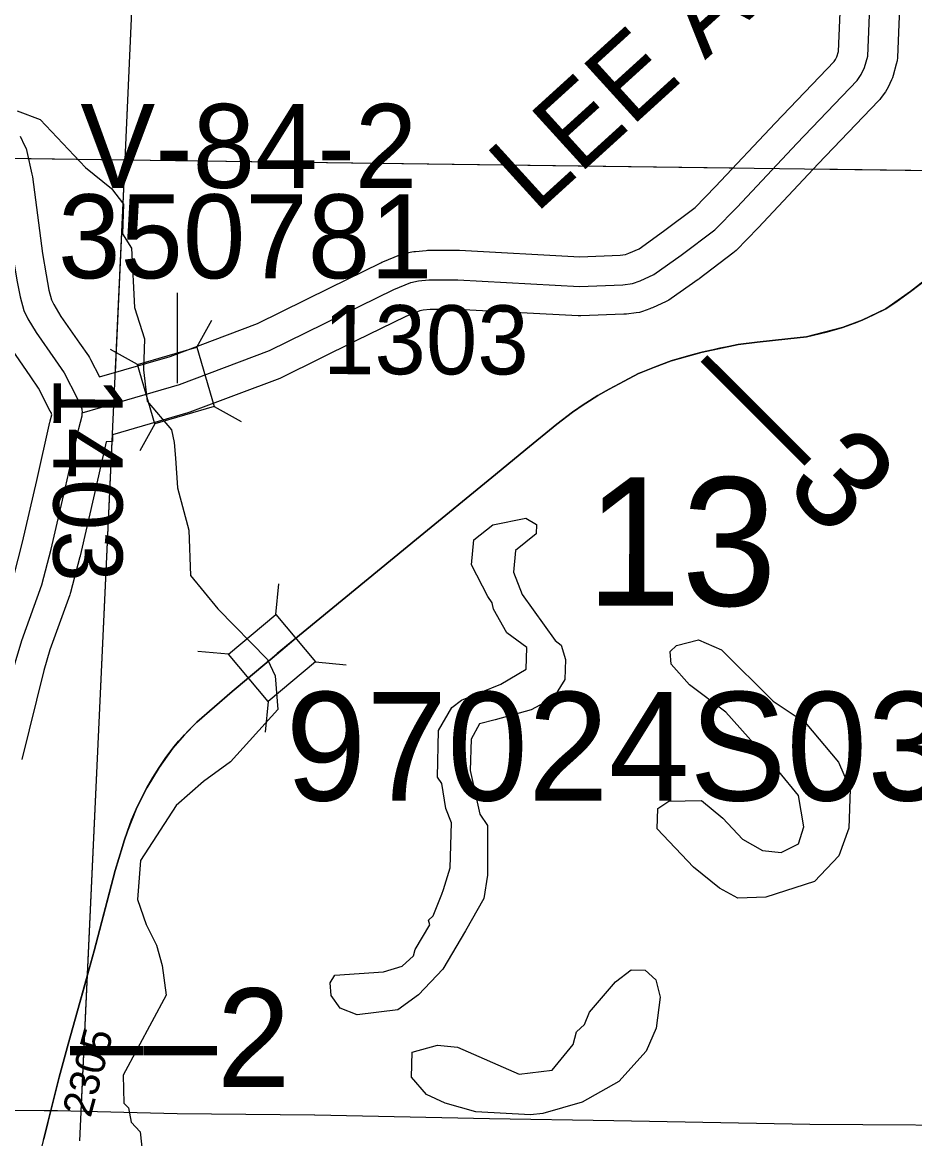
# Model space of a CAD drawing. Extents: x -157.2 to -99.3, y 12.2 to 46.2.
# Drawn here: x -124.258 to -123.354, y 19.342 to 20.473 of the extents above; entities that cross this region are included whole.
import ezdxf

# ---------------------------------------------------------------- set-up
doc = ezdxf.new("R2010")
doc.units = 0
for name, color, linetype in [('tdCoHydroRiver', 7, 'Continuous'), ('tdCoPriCL', 7, 'Continuous'), ('tdCoPriNonDiv', 7, 'Continuous'), ('tdCoPriNonDivCL', 7, 'Continuous'), ('tdCoSecRdNmbr', 7, 'Continuous'), ('tdCoSecRdTxt', 7, 'Continuous'), ('tdCoSecRteBand', 7, 'Continuous'), ('tdCoSecRteCL', 7, 'Continuous'), ('tdCoSectLine', 7, 'Continuous'), ('tdCoSectLinePart', 7, 'Continuous'), ('tdCoSectNmbr', 7, 'Continuous'), ('tdCoStrucNonDivPri', 7, 'Continuous'), ('tdCoStrucPriMaintName', 7, 'Continuous'), ('tdCoStrucSec', 7, 'Continuous'), ('tdCoStrucSecCoName', 7, 'Continuous'), ('tdCoStrucSecFHWANum', 7, 'Continuous'), ('tdCoSurfGravel', 7, 'Continuous'), ('tdStHwyPriRefPost1', 7, 'Continuous')]:
    doc.layers.add(name, color=color, linetype=linetype)

msp = doc.modelspace()

# ---------------------------------------------------------------- linework, layer by layer
at = {"layer": 'tdCoHydroRiver'}
for points in [[(-124.2629, 20.3831), (-124.2395, 20.3745), (-124.1936, 20.3259), (-124.1674, 20.3046), (-124.1552, 20.2885), (-124.1561, 20.2585), (-124.147, 20.244), (-124.144, 20.184), (-124.1339, 20.1521), (-124.1348, 20.1206), (-124.131, 20.0889), (-124.1065, 20.0598), (-124.1038, 20.0471), (-124.1026, 20.0313), (-124.1003, 20.0012), (-124.089, 19.9583), (-124.0871, 19.9125), (-124.0597, 19.8785), (-124.0093, 19.8272), (-124.0014, 19.8106), (-123.9988, 19.7765), (-124.0468, 19.7235), (-124.0742, 19.7038), (-124.1017, 19.6793), (-124.138, 19.6235), (-124.1408, 19.5842), (-124.132, 19.5587), (-124.1216, 19.5378), (-124.1159, 19.5172), (-124.112, 19.4871), (-124.1553, 19.4063), (-124.1546, 19.3778), (-124.15, 19.373), (-124.1472, 19.3587), (-124.1381, 19.3489), (-124.1356, 19.3236)], [(-123.9184, 19.4673), (-123.9356, 19.4741), (-123.9447, 19.487), (-123.9459, 19.4996), (-123.941, 19.5074), (-123.8919, 19.5107), (-123.8728, 19.5165), (-123.8615, 19.5272), (-123.8597, 19.5335), (-123.8448, 19.5583), (-123.8462, 19.5631), (-123.8414, 19.5677), (-123.8329, 19.5895), (-123.8311, 19.5942), (-123.8242, 19.6161), (-123.8229, 19.6618), (-123.8288, 19.6762), (-123.8328, 19.7016), (-123.8373, 19.708), (-123.836, 19.7553), (-123.8227, 19.7786), (-123.813, 19.7862), (-123.7731, 19.8024), (-123.7474, 19.8175), (-123.7468, 19.8395), (-123.7668, 19.8543), (-123.7804, 19.8784), (-123.7817, 19.8847), (-123.7863, 19.8912), (-123.8027, 19.9232), (-123.8004, 19.9484), (-123.7811, 19.9636), (-123.7477, 19.9706), (-123.7369, 19.9639), (-123.7371, 19.9545), (-123.7581, 19.9377), (-123.7603, 19.9157), (-123.7515, 19.8933), (-123.7181, 19.8466), (-123.712, 19.8417), (-123.7076, 19.8274), (-123.7082, 19.8069), (-123.7198, 19.7883), (-123.7423, 19.7763), (-123.7788, 19.7663), (-123.7948, 19.762), (-123.8031, 19.7465), (-123.804, 19.7149), (-123.7942, 19.6705), (-123.7867, 19.6592), (-123.7865, 19.6087), (-123.7904, 19.5851), (-123.8087, 19.5525), (-123.8319, 19.5137), (-123.8563, 19.4876), (-123.8773, 19.4724), (-123.9184, 19.4673)], [(-123.5047, 19.5864), (-123.5331, 19.5856), (-123.5518, 19.5956), (-123.578, 19.6169), (-123.6147, 19.6558), (-123.6142, 19.6763), (-123.6029, 19.6839), (-123.5697, 19.6845), (-123.5482, 19.6665), (-123.5282, 19.6454), (-123.5081, 19.6338), (-123.4892, 19.6317), (-123.4716, 19.6406), (-123.4663, 19.6579), (-123.4717, 19.6896), (-123.4916, 19.7138), (-123.5451, 19.7738), (-123.5821, 19.8017), (-123.6005, 19.8227), (-123.6017, 19.8354), (-123.5952, 19.8415), (-123.5729, 19.8472), (-123.5496, 19.837), (-123.4974, 19.785), (-123.4649, 19.7636), (-123.4313, 19.7231), (-123.4195, 19.696), (-123.4206, 19.6565), (-123.4309, 19.6284), (-123.4553, 19.6023), (-123.5047, 19.5864)], [(-123.743, 19.366), (-123.7982, 19.3691), (-123.8295, 19.3779), (-123.8482, 19.3864), (-123.8634, 19.4042), (-123.8627, 19.4294), (-123.8373, 19.4365), (-123.8168, 19.4344), (-123.7545, 19.4073), (-123.7212, 19.4111), (-123.6999, 19.4373), (-123.6964, 19.4499), (-123.6883, 19.4575), (-123.6832, 19.47), (-123.6571, 19.5008), (-123.641, 19.513), (-123.6268, 19.5125), (-123.616, 19.5028), (-123.6118, 19.4853), (-123.6158, 19.4538), (-123.626, 19.4305), (-123.6537, 19.3997), (-123.6906, 19.3787), (-123.7304, 19.3672), (-123.743, 19.366)]]:
    msp.add_lwpolyline(points, dxfattribs=at)
at = {"layer": 'tdCoPriCL'}
msp.add_lwpolyline([(-124.2358, 19.3416), (-124.2318, 19.3583), (-124.2202, 19.4042), (-124.211, 19.4374), (-124.1993, 19.4799), (-124.196, 19.4916), (-124.1933, 19.5013), (-124.1914, 19.5079), (-124.1847, 19.5322), (-124.1719, 19.5812), (-124.1635, 19.6135), (-124.1561, 19.6379), (-124.1543, 19.6436), (-124.1512, 19.6535), (-124.1422, 19.6758), (-124.1314, 19.6973), (-124.119, 19.718), (-124.1051, 19.7376), (-124.0935, 19.7511), (-124.0897, 19.7549), (-124.0809, 19.7637), (-124.0451, 19.795), (-124.0099, 19.8242), (-124.0047, 19.8287), (-123.9994, 19.8332), (-123.9825, 19.8473), (-123.8584, 19.9492), (-123.7785, 20.0148), (-123.7477, 20.0399), (-123.7164, 20.0658), (-123.7006, 20.0779), (-123.6885, 20.086), (-123.687, 20.087), (-123.6747, 20.0949), (-123.6634, 20.1013), (-123.6483, 20.1092), (-123.6335, 20.1169), (-123.6308, 20.1179), (-123.6175, 20.1233), (-123.6005, 20.1297), (-123.5806, 20.1355), (-123.5692, 20.1388), (-123.5327, 20.1465), (-123.5134, 20.1487), (-123.4826, 20.1521), (-123.4634, 20.1541), (-123.4271, 20.1635), (-123.4072, 20.1711), (-123.3832, 20.1827), (-123.3583, 20.2), (-123.2799, 20.2611)], dxfattribs=at)
at = {"layer": 'tdCoPriNonDiv'}
for points in [[(-124.2412, 19.3186), (-124.2318, 19.3583), (-124.2202, 19.4042), (-124.1993, 19.4799), (-124.1933, 19.5013), (-124.1847, 19.5322), (-124.1635, 19.6135), (-124.1561, 19.6379), (-124.1512, 19.6535), (-124.1422, 19.6758), (-124.1314, 19.6973), (-124.119, 19.718), (-124.1051, 19.7376), (-124.0935, 19.7511), (-124.0809, 19.7637), (-124.0451, 19.795), (-124.0099, 19.8242), (-124.0047, 19.8287), (-123.9825, 19.8473), (-123.8584, 19.9492), (-123.7785, 20.0148), (-123.7477, 20.0399), (-123.7164, 20.0658), (-123.7006, 20.0779), (-123.6885, 20.086), (-123.6747, 20.0949), (-123.6634, 20.1013), (-123.6483, 20.1092), (-123.6335, 20.1169), (-123.6175, 20.1233), (-123.6005, 20.1297), (-123.5692, 20.1388), (-123.5327, 20.1465), (-123.5134, 20.1487), (-123.4826, 20.1521), (-123.4634, 20.1541), (-123.4271, 20.1635), (-123.4072, 20.1711), (-123.3832, 20.1827), (-123.3583, 20.2), (-123.2799, 20.2611)], [(-123.2799, 20.2611), (-123.3583, 20.2), (-123.3832, 20.1827), (-123.4072, 20.1711), (-123.4271, 20.1635), (-123.4634, 20.1541), (-123.4826, 20.1521), (-123.5134, 20.1487), (-123.5327, 20.1465), (-123.5692, 20.1388), (-123.5806, 20.1355), (-123.6005, 20.1297), (-123.6175, 20.1233), (-123.6308, 20.1179), (-123.6335, 20.1169), (-123.6483, 20.1092), (-123.6634, 20.1013), (-123.6747, 20.0949), (-123.687, 20.087), (-123.6885, 20.086), (-123.7006, 20.0779), (-123.7164, 20.0658), (-123.7477, 20.0399), (-123.7785, 20.0148), (-123.8584, 19.9492), (-123.9825, 19.8473), (-123.9994, 19.8332), (-124.0047, 19.8287), (-124.0099, 19.8242), (-124.0451, 19.795), (-124.0809, 19.7637), (-124.0897, 19.7549), (-124.0935, 19.7511), (-124.1051, 19.7376), (-124.119, 19.718), (-124.1314, 19.6973), (-124.1422, 19.6758), (-124.1512, 19.6535), (-124.1543, 19.6436), (-124.1561, 19.6379), (-124.1635, 19.6135), (-124.1719, 19.5812), (-124.1847, 19.5322), (-124.1914, 19.5079), (-124.1933, 19.5013), (-124.196, 19.4916), (-124.1993, 19.4799), (-124.211, 19.4374), (-124.2202, 19.4042), (-124.2318, 19.3583), (-124.2358, 19.3416)]]:
    msp.add_lwpolyline(points, dxfattribs=at)
at = {"layer": 'tdCoPriNonDivCL'}
msp.add_lwpolyline([(-124.2361, 19.3403), (-124.2318, 19.3583), (-124.2202, 19.4042), (-124.1993, 19.4799), (-124.1847, 19.5322), (-124.1635, 19.6135), (-124.1561, 19.6379), (-124.1512, 19.6535), (-124.1469, 19.6647), (-124.1422, 19.6758), (-124.137, 19.6867), (-124.1314, 19.6973), (-124.1254, 19.7078), (-124.119, 19.718), (-124.1122, 19.7279), (-124.1051, 19.7376), (-124.0994, 19.7445), (-124.0935, 19.7511), (-124.0873, 19.7575), (-124.0809, 19.7637), (-124.0451, 19.795), (-124.0096, 19.8247), (-123.9994, 19.8332), (-123.9825, 19.8473), (-123.8584, 19.9492), (-123.7785, 20.0148), (-123.7477, 20.0399), (-123.7164, 20.0658), (-123.7006, 20.0779), (-123.6885, 20.086), (-123.6747, 20.0949), (-123.6634, 20.1013), (-123.6483, 20.1092), (-123.6335, 20.1169), (-123.6175, 20.1233), (-123.6005, 20.1297), (-123.5852, 20.1344), (-123.5692, 20.1388), (-123.5514, 20.143), (-123.5327, 20.1465), (-123.5134, 20.1487), (-123.4826, 20.1521), (-123.4634, 20.1541), (-123.4424, 20.1593), (-123.4271, 20.1635), (-123.415, 20.1679), (-123.4072, 20.1711), (-123.3958, 20.1765), (-123.3832, 20.1827), (-123.3731, 20.1894), (-123.3583, 20.2), (-123.3401, 20.2138)], dxfattribs=at)
msp.add_lwpolyline([(-124.2361, 19.3403), (-124.2318, 19.3583), (-124.2202, 19.4042), (-124.1993, 19.4799), (-124.1847, 19.5322), (-124.1635, 19.6135), (-124.1561, 19.6379), (-124.1512, 19.6535), (-124.1469, 19.6647), (-124.1422, 19.6758), (-124.137, 19.6867), (-124.1314, 19.6973), (-124.1254, 19.7078), (-124.119, 19.718), (-124.1122, 19.7279), (-124.1051, 19.7376), (-124.0994, 19.7445), (-124.0935, 19.7511), (-124.0873, 19.7575), (-124.0809, 19.7637), (-124.0451, 19.795), (-124.0096, 19.8247), (-123.9994, 19.8332), (-123.9825, 19.8473), (-123.8584, 19.9492), (-123.7785, 20.0148), (-123.7477, 20.0399), (-123.7164, 20.0658), (-123.7006, 20.0779), (-123.6885, 20.086), (-123.6747, 20.0949), (-123.6634, 20.1013), (-123.6483, 20.1092), (-123.6335, 20.1169), (-123.6175, 20.1233), (-123.6005, 20.1297), (-123.5852, 20.1344), (-123.5692, 20.1388), (-123.5514, 20.143), (-123.5327, 20.1465), (-123.5134, 20.1487), (-123.4826, 20.1521), (-123.4634, 20.1541), (-123.4424, 20.1593), (-123.4271, 20.1635), (-123.415, 20.1679), (-123.4072, 20.1711), (-123.3958, 20.1765), (-123.3832, 20.1827), (-123.3731, 20.1894), (-123.3583, 20.2), (-123.3401, 20.2138)], dxfattribs=at)
at = {"layer": 'tdCoSecRteBand'}
for points in [[(-124.2596, 20.3574), (-124.2552, 20.348), (-124.2538, 20.345), (-124.253, 20.3418), (-124.2478, 20.3189), (-124.2475, 20.3175), (-124.2474, 20.3162), (-124.2371, 20.2385), (-124.2335, 20.2169), (-124.2306, 20.2013), (-124.228, 20.1915), (-124.2257, 20.187), (-124.2184, 20.1749), (-124.1997, 20.1479), (-124.1906, 20.1349), (-124.1894, 20.1332), (-124.1885, 20.1313), (-124.1795, 20.1136), (-124.1079, 20.1344), (-124.0194, 20.1677), (-123.9462, 20.2038), (-123.9462, 20.2038), (-123.9462, 20.2038), (-123.8947, 20.2292), (-123.8936, 20.2298), (-123.8926, 20.2302), (-123.8753, 20.2371), (-123.8731, 20.238), (-123.8708, 20.2385), (-123.8631, 20.2402), (-123.8612, 20.2407), (-123.8593, 20.2408), (-123.8487, 20.2418), (-123.8473, 20.2419), (-123.8459, 20.2419), (-123.8166, 20.2419), (-123.8157, 20.2419), (-123.8149, 20.2419), (-123.693, 20.2353), (-123.6521, 20.2369), (-123.6467, 20.2376), (-123.6434, 20.2388), (-123.633, 20.2435), (-123.6082, 20.2611), (-123.5763, 20.2853), (-123.5556, 20.3064), (-123.4954, 20.3706), (-123.4953, 20.3707), (-123.4952, 20.3708), (-123.4356, 20.4331), (-123.4342, 20.435), (-123.4329, 20.4377), (-123.4313, 20.4434), (-123.4285, 20.507)], [(-123.3686, 20.5046), (-123.3715, 20.4373), (-123.3717, 20.4338), (-123.3727, 20.4304), (-123.3759, 20.4191), (-123.3765, 20.4167), (-123.3775, 20.4145), (-123.381, 20.4071), (-123.3821, 20.4047), (-123.3837, 20.4025), (-123.3879, 20.3966), (-123.3892, 20.3948), (-123.3907, 20.3932), (-123.4518, 20.3294), (-123.5121, 20.2651), (-123.5123, 20.2649), (-123.5125, 20.2647), (-123.5349, 20.2418), (-123.5365, 20.2402), (-123.5382, 20.2389), (-123.5723, 20.213), (-123.5727, 20.2126), (-123.5731, 20.2123), (-123.6007, 20.1929), (-123.603, 20.1912), (-123.6056, 20.1901), (-123.6196, 20.1837), (-123.6208, 20.1831), (-123.6221, 20.1827), (-123.6297, 20.18), (-123.6328, 20.1789), (-123.636, 20.1785), (-123.6459, 20.1772), (-123.6471, 20.1771), (-123.6484, 20.177), (-123.6921, 20.1753), (-123.6935, 20.1753), (-123.6949, 20.1753), (-123.8174, 20.1819), (-123.8445, 20.1819), (-123.8518, 20.1813), (-123.8552, 20.1805), (-123.8692, 20.1749), (-123.9197, 20.15), (-123.9942, 20.1133), (-123.9955, 20.1126), (-123.9969, 20.1121), (-124.0879, 20.0778), (-124.0889, 20.0774), (-124.0901, 20.0771), (-124.1663, 20.055), (-124.1661, 20.0482), (-124.1727, 20.0479), (-124.1845, 19.9954), (-124.1845, 19.9954), (-124.1845, 19.9953), (-124.199, 19.9322), (-124.1991, 19.9317), (-124.1992, 19.9313), (-124.2086, 19.8953), (-124.209, 19.894), (-124.2094, 19.8927), (-124.2296, 19.837), (-124.2358, 19.8161), (-124.2581, 19.7259)], [(-124.2663, 19.9118), (-124.2574, 19.946), (-124.243, 20.0087), (-124.2297, 20.0678), (-124.2295, 20.0684), (-124.2294, 20.069), (-124.2278, 20.075), (-124.2285, 20.0776), (-124.2292, 20.079), (-124.241, 20.1022), (-124.2489, 20.1136), (-124.249, 20.1136), (-124.249, 20.1137), (-124.2683, 20.1416)], [(-124.2904, 19.3707), (-124.2355, 19.3703), (-124.2223, 19.3702), (-124.2221, 19.3702), (-124.2218, 19.3702), (-124.1009, 19.3673), (-123.9618, 19.3661), (-123.9616, 19.3661), (-123.9614, 19.3661), (-123.7844, 19.3624), (-123.6587, 19.3601), (-123.6587, 19.3601), (-123.6586, 19.3601), (-123.4601, 19.3564), (-123.2457, 19.3552)]]:
    msp.add_lwpolyline(points, dxfattribs=at)
at = {"layer": 'tdCoSecRteCL'}
for points in [[(-124.1971, 20.0771), (-124.1783, 20.0827), (-124.0984, 20.1059), (-124.0074, 20.1402), (-123.933, 20.1769), (-123.8814, 20.2023), (-123.8642, 20.2092), (-123.8565, 20.211), (-123.8459, 20.2119), (-123.8166, 20.2119), (-123.6933, 20.2053), (-123.6496, 20.207), (-123.6397, 20.2082), (-123.6321, 20.211), (-123.618, 20.2174), (-123.5904, 20.2369), (-123.5564, 20.2627), (-123.5339, 20.2857), (-123.4735, 20.35), (-123.4124, 20.4139), (-123.4082, 20.4198), (-123.4047, 20.4272), (-123.4015, 20.4386), (-123.3986, 20.5059)], [(-124.2598, 20.1946), (-124.2561, 20.1808), (-124.252, 20.1724), (-124.2436, 20.1586), (-124.2243, 20.1308), (-124.2152, 20.1177), (-124.2021, 20.092), (-124.1972, 20.0812), (-124.1971, 20.0771)], [(-124.3317, 19.3401), (-124.339, 19.3964), (-124.343, 19.4366), (-124.3437, 19.4496), (-124.343, 19.4699), (-124.3412, 19.4837), (-124.3341, 19.5357), (-124.3171, 19.6065), (-124.2872, 19.733), (-124.2648, 19.824), (-124.2581, 19.8464), (-124.2377, 19.9029), (-124.2283, 19.9389), (-124.2137, 20.002), (-124.2004, 20.0612), (-124.197, 20.074), (-124.1971, 20.0771)]]:
    msp.add_lwpolyline(points, dxfattribs=at)
at = {"layer": 'tdCoSectLine'}
for points in [[(-124.1533, 20.3336), (-124.1085, 21.3355)], [(-125.1309, 20.3475), (-124.1533, 20.3336)], [(-124.1992, 19.3396), (-124.1533, 20.3336)], [(-124.1533, 20.3336), (-123.1597, 20.3204)]]:
    msp.add_lwpolyline(points, dxfattribs=at)
at = {"layer": 'tdCoSectLinePart'}
for points in [[(-124.1533, 20.3336), (-124.1159, 21.1702)], [(-124.2521, 20.335), (-124.1533, 20.3336)], [(-124.1632, 20.1184), (-124.1533, 20.3336)], [(-124.1533, 20.3336), (-123.5385, 20.3254)], [(-123.4568, 20.3243), (-123.1597, 20.3204)], [(-124.1978, 19.3696), (-124.1661, 20.0551)]]:
    msp.add_lwpolyline(points, dxfattribs=at)
at = {"layer": 'tdCoStrucNonDivPri'}
for p, q in [((-124.0008, 19.8728), (-123.9979, 19.904)), ((-124.0488, 19.8327), (-124.08, 19.8355)), ((-123.9606, 19.8248), (-123.9295, 19.822)), ((-124.0087, 19.7847), (-124.0115, 19.7535))]:
    msp.add_line(p, q, dxfattribs=at)
msp.add_lwpolyline([(-124.0488, 19.8327), (-124.0008, 19.8728), (-123.9606, 19.8248), (-124.0087, 19.7847)], close=True, dxfattribs=at)
at = {"layer": 'tdCoStrucSec'}
for p, q in [((-124.0808, 20.1437), (-124.0657, 20.1712)), ((-124.1409, 20.1263), (-124.1683, 20.1414)), ((-124.0633, 20.0836), (-124.0359, 20.0685)), ((-124.1234, 20.0662), (-124.1385, 20.0387)), ((-124.0008, 19.8728), (-123.9979, 19.904)), ((-124.0488, 19.8327), (-124.08, 19.8355)), ((-123.9606, 19.8248), (-123.9295, 19.822)), ((-124.0087, 19.7847), (-124.0115, 19.7535))]:
    msp.add_line(p, q, dxfattribs=at)
for points in [[(-124.1409, 20.1263), (-124.0808, 20.1437), (-124.0633, 20.0836), (-124.1234, 20.0662)], [(-124.0488, 19.8327), (-124.0008, 19.8728), (-123.9606, 19.8248), (-124.0087, 19.7847)]]:
    msp.add_lwpolyline(points, close=True, dxfattribs=at)
at = {"layer": 'tdCoStrucSecFHWANum'}
msp.add_line((-124.1009, 20.1989), (-124.1009, 20.1073), dxfattribs=at)
at = {"layer": 'tdCoSurfGravel'}
for points in [[(-124.2581, 19.8464), (-124.2377, 19.9029), (-124.2283, 19.9389), (-124.2137, 20.002), (-124.2004, 20.0612), (-124.197, 20.074), (-124.1971, 20.0771), (-124.1783, 20.0827), (-124.0984, 20.1059), (-124.0074, 20.1402), (-123.933, 20.1769), (-123.8814, 20.2023), (-123.8642, 20.2092), (-123.8565, 20.211), (-123.8459, 20.2119), (-123.8166, 20.2119), (-123.6933, 20.2053), (-123.6496, 20.207), (-123.6397, 20.2082), (-123.6321, 20.211), (-123.618, 20.2174), (-123.5904, 20.2369), (-123.5564, 20.2627), (-123.5339, 20.2857), (-123.4735, 20.35), (-123.4124, 20.4139), (-123.4082, 20.4198), (-123.4047, 20.4272), (-123.4015, 20.4386), (-123.3986, 20.5059)], [(-124.2867, 20.3446), (-124.2823, 20.3352), (-124.2771, 20.3123), (-124.2668, 20.2341), (-124.2631, 20.2116), (-124.2598, 20.1946), (-124.2561, 20.1808), (-124.252, 20.1724), (-124.2436, 20.1586), (-124.2243, 20.1308), (-124.2152, 20.1177), (-124.2021, 20.092), (-124.1972, 20.0812), (-124.1971, 20.0771)]]:
    msp.add_lwpolyline(points, dxfattribs=at)

# ---------------------------------------------------------------- texts
at = {"layer": 'tdCoSecRdNmbr'}
for s, height, rotation, p in [('1303', 0.07, 359.9058, (-123.9531, 20.1164)), ('1403', 0.07, 269.9067, (-124.2259, 20.1143)), ('2305', 0.03, 74.9068, (-124.1885, 19.3622))]:
    msp.add_text(s, height=height, rotation=rotation, dxfattribs=at).set_placement(p)
at = {"layer": 'tdCoSecRdTxt'}
msp.add_text('LEE AVE', height=0.08, rotation=42.3002, dxfattribs=at).set_placement((-123.7379, 20.2781))
at = {"layer": 'tdCoSectNmbr'}
msp.add_text('13', height=0.13, rotation=359.906, dxfattribs=at).set_placement((-123.6869, 19.882))
at = {"layer": 'tdCoStrucPriMaintName'}
msp.add_text('97024S031', height=0.11, dxfattribs=at).set_placement((-123.991, 19.6844))
at = {"layer": 'tdCoStrucSecCoName'}
msp.add_text('V-84-2', height=0.085, dxfattribs=at).set_placement((-124.1988, 20.3051))
at = {"layer": 'tdCoStrucSecFHWANum'}
msp.add_text('350781', height=0.085, dxfattribs=at).set_placement((-124.2214, 20.2135))
at = {"layer": 'tdStHwyPriRefPost1'}
msp.add_text('‒‒3', height=0.1, rotation=315, dxfattribs=at).set_placement((-123.5933, 20.1061))
msp.add_text('‒‒2', height=0.1, dxfattribs=at).set_placement((-124.2092, 19.3941))

doc.saveas('drawing.dxf')
